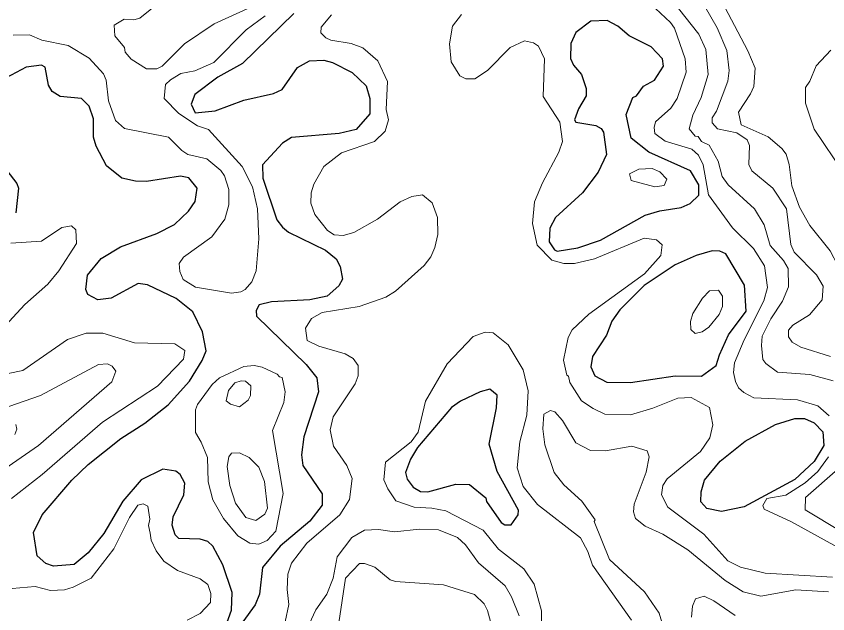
# Model space of a CAD drawing. Extents: x 763.2 to 816.8, y 7896.5 to 7952.7.
# Drawn here: x 782.278 to 785.309, y 7927.332 to 7929.564 of the extents above; entities that cross this region are included whole.
import ezdxf

# ---------------------------------------------------------------- set-up
doc = ezdxf.new("R2010")
doc.units = 0
doc.header["$LTSCALE"] = 0.064
doc.layers.add('1', color=7, linetype='Continuous', lineweight=25)
doc.layers.add('2', color=7, linetype='Continuous', lineweight=13)

msp = doc.modelspace()

# ---------------------------------------------------------------- linework, layer by layer
at = {"layer": '1'}
for points in [[(783.3142, 7929.5746), (783.1226, 7929.3879), (783.0312, 7929.3364), (782.9444, 7929.2718), (782.9311, 7929.2362), (782.9459, 7929.2032), (783.0202, 7929.2112), (783.128, 7929.2503), (783.238, 7929.2757), (783.2712, 7929.2904), (783.328, 7929.373), (783.3733, 7929.3976), (783.4263, 7929.3999), (783.4592, 7929.3918), (783.5317, 7929.3542), (783.5842, 7929.305), (783.5981, 7929.2572), (783.5977, 7929.1996), (783.5478, 7929.1417), (783.4832, 7929.1268), (783.3056, 7929.112), (783.2727, 7929.0908), (783.1971, 7929.0096), (783.1985, 7928.9592), (783.2514, 7928.804), (783.2721, 7928.776), (783.2951, 7928.7577), (783.4329, 7928.6902), (783.473, 7928.6582), (783.4877, 7928.6291), (783.496, 7928.5827), (783.4828, 7928.5568), (783.4392, 7928.5191), (783.3747, 7928.5055), (783.2314, 7928.4973), (783.1851, 7928.4864), (783.1742, 7928.4647), (783.1746, 7928.4435), (783.3607, 7928.2632), (783.4005, 7928.2132), (783.407, 7928.1618), (783.3519, 7927.9931), (783.3433, 7927.9257), (783.3485, 7927.8866), (783.4201, 7927.7808), (783.4204, 7927.738), (783.374, 7927.6788), (783.2638, 7927.585), (783.1975, 7927.5056), (783.1867, 7927.4057), (783.1705, 7927.3654), (783.1245, 7927.302)], [(783.0595, 7927.2831), (783.0814, 7927.3457), (783.0837, 7927.4114), (783.0494, 7927.5146), (783.0123, 7927.5844), (782.9931, 7927.6018), (782.9652, 7927.6113), (782.8844, 7927.6133), (782.8715, 7927.6268), (782.8601, 7927.6634), (782.8641, 7927.695), (782.9036, 7927.7773), (782.9074, 7927.8203), (782.8893, 7927.8531), (782.8731, 7927.8653), (782.8246, 7927.8731), (782.7438, 7927.8324), (782.6753, 7927.753), (782.6048, 7927.6327), (782.5466, 7927.5599), (782.494, 7927.517), (782.4163, 7927.51), (782.3887, 7927.5201), (782.3555, 7927.5484), (782.3426, 7927.6364), (782.374, 7927.7019), (782.4858, 7927.8311), (782.5461, 7927.8895), (782.6678, 7927.9866), (782.7581, 7928.0441), (782.8447, 7928.1125), (782.9253, 7928.2013), (782.9721, 7928.2782), (782.9864, 7928.3144), (782.9733, 7928.3859), (782.9369, 7928.4599), (782.8748, 7928.5106), (782.768, 7928.5611), (782.7333, 7928.5662), (782.6323, 7928.5111), (782.5826, 7928.5049), (782.5448, 7928.5244), (782.5381, 7928.5437), (782.5433, 7928.5966), (782.5945, 7928.6594), (782.6674, 7928.7029), (782.8032, 7928.7528), (782.8688, 7928.7871), (782.9213, 7928.8366), (782.9459, 7928.8723), (782.9536, 7928.9224), (782.9224, 7928.9609), (782.8913, 7928.9675), (782.7646, 7928.9465), (782.7229, 7928.9481), (782.6725, 7928.96), (782.6144, 7929.0054), (782.5761, 7929.0787), (782.5659, 7929.1131), (782.5657, 7929.1813), (782.5496, 7929.2283), (782.5213, 7929.2566), (782.4418, 7929.2651), (782.4116, 7929.2834), (782.3981, 7929.3069), (782.3851, 7929.3744), (782.372, 7929.3817), (782.315, 7929.3738), (782.2208, 7929.3244)], [(782.212, 7929.0258), (782.2795, 7928.9394), (782.2864, 7928.9216), (782.2767, 7928.8304)]]:
    msp.add_lwpolyline(points, dxfattribs=at)
for points in [[(784.6265, 7928.8218), (784.6819, 7928.8376), (784.7615, 7928.8495), (784.7953, 7928.8655), (784.8269, 7928.8958), (784.827, 7928.9346), (784.7959, 7928.9872), (784.6406, 7929.0561), (784.5749, 7929.1086), (784.5562, 7929.197), (784.581, 7929.2613), (784.5942, 7929.2674), (784.621, 7929.3033), (784.6611, 7929.3261), (784.6954, 7929.3777), (784.6919, 7929.4053), (784.6496, 7929.4507), (784.5666, 7929.4916), (784.5241, 7929.5268), (784.4845, 7929.5481), (784.4237, 7929.5461), (784.3673, 7929.5033), (784.3491, 7929.4632), (784.348, 7929.4067), (784.3595, 7929.3813), (784.3886, 7929.3465), (784.4065, 7929.2947), (784.4062, 7929.267), (784.3773, 7929.2182), (784.3624, 7929.177), (784.3679, 7929.1685), (784.4421, 7929.1566), (784.4623, 7929.145), (784.4709, 7929.1313), (784.4817, 7929.0485), (784.4517, 7928.9822), (784.3927, 7928.9047), (784.2913, 7928.8124), (784.2702, 7928.7728), (784.2687, 7928.7213), (784.288, 7928.6921), (784.2977, 7928.687), (784.3752, 7928.6993), (784.4598, 7928.7282)], [(784.7393, 7928.2215), (784.8371, 7928.2202), (784.8924, 7928.2594), (784.9041, 7928.3002), (784.9382, 7928.3744), (785.0039, 7928.4632), (784.9974, 7928.5597), (784.9284, 7928.677), (784.9052, 7928.6863), (784.8768, 7928.6878), (784.8174, 7928.6702), (784.7386, 7928.6356), (784.6225, 7928.5589), (784.5325, 7928.4682), (784.502, 7928.4253), (784.4824, 7928.3734), (784.4295, 7928.293), (784.4233, 7928.2545), (784.4387, 7928.2215), (784.4831, 7928.1973), (784.5721, 7928.1964)], [(784.0435, 7927.966), (784.0709, 7928.1016), (784.0742, 7928.1486), (784.0466, 7928.1719), (784.0102, 7928.1613), (783.9366, 7928.1262), (783.9037, 7928.1031), (783.776, 7927.9529), (783.7496, 7927.91), (783.7315, 7927.8599), (783.7373, 7927.8349), (783.7597, 7927.8054), (783.7879, 7927.789), (783.8147, 7927.7883), (783.9194, 7927.817), (783.97, 7927.8152), (784.0314, 7927.766), (784.0338, 7927.7517), (784.0894, 7927.6728), (784.1026, 7927.6647), (784.1258, 7927.665), (784.1521, 7927.7014), (784.1533, 7927.7195), (784.0743, 7927.864)], [(785.0003, 7927.9769), (785.114, 7928.0393), (785.1856, 7928.062), (785.2216, 7928.0621), (785.2578, 7928.0456), (785.2902, 7928.0125), (785.2939, 7927.9614), (785.2578, 7927.9011), (785.1855, 7927.8339), (784.9965, 7927.732), (784.912, 7927.714), (784.8575, 7927.7252), (784.8347, 7927.7506), (784.8357, 7927.7877), (784.8487, 7927.8311), (784.9062, 7927.9027)]]:
    msp.add_lwpolyline(points, close=True, dxfattribs=at)
at = {"layer": '2'}
for points in [[(784.8768, 7929.1846), (784.8929, 7929.21), (784.9352, 7929.3213), (784.9406, 7929.3614), (784.9322, 7929.4367), (784.8958, 7929.5205), (784.7537, 7929.7691)], [(785.1639, 7929.0111), (785.1528, 7929.0491), (785.1367, 7929.0706), (785.0861, 7929.114), (784.9855, 7929.1593), (784.975, 7929.2063), (785.0207, 7929.2743), (785.032, 7929.3014), (785.0377, 7929.3704), (785.0107, 7929.4357), (784.8999, 7929.6474)], [(783.1677, 7929.605), (783.017, 7929.5366), (782.9059, 7929.4611), (782.8227, 7929.3779), (782.8023, 7929.3683), (782.7644, 7929.3674), (782.7072, 7929.4038), (782.6848, 7929.4308), (782.6822, 7929.4475), (782.6465, 7929.4913), (782.6437, 7929.5316), (782.6803, 7929.554), (782.7165, 7929.5511), (782.7396, 7929.5576), (782.8226, 7929.6263)], [(783.8011, 7928.6335), (783.8259, 7928.6657), (783.8408, 7928.7001), (783.8518, 7928.7497), (783.8508, 7928.813), (783.8315, 7928.8668), (783.7947, 7928.8968), (783.7549, 7928.8915), (783.7118, 7928.8716), (783.6275, 7928.8067), (783.5382, 7928.7572), (783.4987, 7928.7459), (783.4648, 7928.748), (783.4399, 7928.7641), (783.3924, 7928.824), (783.3778, 7928.8665), (783.3793, 7928.9045), (783.3888, 7928.9368), (783.4266, 7929.0032), (783.4931, 7929.0541), (783.6158, 7929.0962), (783.656, 7929.1346), (783.6685, 7929.178), (783.6588, 7929.2161), (783.6637, 7929.3212), (783.6278, 7929.3976), (783.5716, 7929.4458), (783.5283, 7929.4624), (783.4523, 7929.475), (783.4335, 7929.4834), (783.4159, 7929.5019), (783.416, 7929.5235), (783.4557, 7929.5701)], [(783.941, 7929.5704), (783.9074, 7929.5278), (783.8955, 7929.4614), (783.9023, 7929.394), (783.9344, 7929.3418), (783.9563, 7929.3311), (783.9907, 7929.3311), (784.0379, 7929.3615), (784.1223, 7929.4474), (784.1755, 7929.4722), (784.2102, 7929.4648), (784.2287, 7929.4521), (784.2501, 7929.4056), (784.2455, 7929.2643), (784.3075, 7929.1683), (784.3179, 7929.0969), (784.3045, 7929.0564), (784.2426, 7928.9421), (784.2139, 7928.8708), (784.2061, 7928.7899), (784.2234, 7928.7096), (784.2776, 7928.6536), (784.323, 7928.641), (784.3627, 7928.6406), (784.438, 7928.6583), (784.6234, 7928.7358), (784.6688, 7928.7294), (784.6907, 7928.7105), (784.6857, 7928.6709), (784.6246, 7928.6023), (784.4159, 7928.4511), (784.354, 7928.3925), (784.3392, 7928.364), (784.3213, 7928.2799), (784.3343, 7928.2238), (784.3409, 7928.2202), (784.3455, 7928.1966), (784.3893, 7928.1273), (784.4319, 7928.0987), (784.4763, 7928.0785), (784.5714, 7928.076), (784.6556, 7928.0998), (784.7485, 7928.1376), (784.7979, 7928.1406), (784.8665, 7928.103), (784.8797, 7928.0382), (784.8687, 7927.9892), (784.8334, 7927.9385), (784.7083, 7927.8364), (784.6931, 7927.8114), (784.6877, 7927.7762), (784.7113, 7927.731), (784.8457, 7927.6293), (784.9352, 7927.5302), (784.9832, 7927.5062), (785.0746, 7927.4837), (785.3269, 7927.469)], [(784.6656, 7929.1698), (784.7228, 7929.2215), (784.7467, 7929.257), (784.7793, 7929.3549), (784.7761, 7929.4055), (784.7367, 7929.5199), (784.7219, 7929.5413), (784.665, 7929.5929)], [(784.7508, 7929.5938), (784.8272, 7929.4969), (784.8529, 7929.4399), (784.8617, 7929.3462), (784.8354, 7929.2603), (784.8043, 7929.1945), (784.7915, 7929.1439), (784.8132, 7929.1167), (784.8242, 7929.1148), (784.8375, 7929.097), (784.866, 7929.083), (784.8995, 7929.0235), (784.9138, 7928.9663), (784.9363, 7928.9343), (785.0354, 7928.8446), (785.0714, 7928.7847), (785.094, 7928.7084), (785.1428, 7928.6521), (785.1606, 7928.6225), (785.1624, 7928.5542), (785.1391, 7928.5002), (785.0965, 7928.4346), (785.0641, 7928.3694), (785.0608, 7928.335), (785.0659, 7928.2828), (785.0769, 7928.2667), (785.1215, 7928.2349), (785.2414, 7928.2264), (785.3286, 7928.2024)], [(782.2662, 7929.4933), (782.3273, 7929.495), (782.3734, 7929.4752), (782.4713, 7929.4555), (782.5499, 7929.4076), (782.603, 7929.3495), (782.6131, 7929.3256), (782.622, 7929.249), (782.6486, 7929.1744), (782.6821, 7929.1448), (782.8467, 7929.1132), (782.896, 7929.0626), (782.9185, 7929.0485), (782.9899, 7929.0316), (783.042, 7928.9879), (783.0557, 7928.9687), (783.072, 7928.9177), (783.072, 7928.8599), (783.0569, 7928.806), (783.0078, 7928.741), (782.9025, 7928.6643), (782.8866, 7928.6406), (782.8887, 7928.6104), (782.9013, 7928.5815), (782.9467, 7928.5522), (783.0812, 7928.5306), (783.116, 7928.535), (783.1325, 7928.5434), (783.1581, 7928.5729), (783.1738, 7928.6128), (783.1839, 7928.7327), (783.1788, 7928.8453), (783.1599, 7928.9272), (783.1216, 7929.0031), (782.996, 7929.1417), (782.955, 7929.1545), (782.8854, 7929.2007), (782.83, 7929.2573), (782.8356, 7929.3093), (782.8538, 7929.3274), (782.8923, 7929.3502), (782.9452, 7929.361), (783.0159, 7929.3919), (783.1367, 7929.5137), (783.2079, 7929.5654)], [(785.3204, 7929.4377), (785.2652, 7929.379), (785.2418, 7929.3221), (785.225, 7929.2982), (785.2253, 7929.2391), (785.2579, 7929.1422), (785.3693, 7928.978)], [(785.016, 7929.0821), (785.0076, 7929.1029), (784.9685, 7929.1286), (784.8973, 7929.1434), (784.8772, 7929.1657), (784.8768, 7929.1846)], [(784.8262, 7929.0451), (784.8014, 7929.0683), (784.7017, 7929.0979), (784.6631, 7929.1261), (784.6598, 7929.1484), (784.6656, 7929.1698)], [(785.3185, 7928.2933), (785.2084, 7928.3285), (785.1757, 7928.347), (785.1615, 7928.367), (785.1623, 7928.3915), (785.1779, 7928.4109), (785.2408, 7928.4493), (785.2873, 7928.5052), (785.2921, 7928.5561), (785.2661, 7928.5981), (785.1826, 7928.6837), (785.171, 7928.7114), (785.1548, 7928.8447), (785.1037, 7928.9227), (785.0248, 7928.9875), (785.0144, 7929.011), (785.016, 7929.0821)], [(785.314, 7928.0716), (785.2713, 7928.1088), (785.1954, 7928.1311), (785.0331, 7928.1392), (784.9954, 7928.1585), (784.9759, 7928.1769), (784.9635, 7928.1996), (784.9572, 7928.234), (784.9603, 7928.2702), (784.9959, 7928.3551), (785.0705, 7928.501), (785.0836, 7928.5509), (785.0719, 7928.6322), (785.0317, 7928.6969), (784.9534, 7928.7743), (784.8638, 7928.8978), (784.8439, 7929.0098), (784.8262, 7929.0451)], [(785.3463, 7928.6338), (785.3174, 7928.6877), (785.242, 7928.7831), (785.2026, 7928.8513), (785.1743, 7928.9309), (785.1639, 7929.0111)], [(782.2576, 7928.7162), (782.3714, 7928.7244), (782.4474, 7928.775), (782.4835, 7928.7816), (782.5002, 7928.7663), (782.5032, 7928.715), (782.4368, 7928.614), (782.3954, 7928.564), (782.3096, 7928.4877), (782.221, 7928.3919)], [(783.3805, 7928.4359), (783.4199, 7928.4579), (783.5585, 7928.4796), (783.6584, 7928.5148), (783.6938, 7928.5375), (783.8011, 7928.6335)], [(783.2825, 7927.3019), (783.2955, 7927.3669), (783.2892, 7927.4229), (783.2924, 7927.4806), (783.3058, 7927.522), (783.3636, 7927.5959), (783.4861, 7927.7023), (783.5228, 7927.7595), (783.5319, 7927.8376), (783.5127, 7927.8857), (783.4621, 7927.958), (783.4502, 7928.0201), (783.4616, 7928.0686), (783.543, 7928.1908), (783.5551, 7928.2216), (783.5551, 7928.2604), (783.5365, 7928.2859), (783.5059, 7928.3036), (783.408, 7928.3314), (783.3639, 7928.3526), (783.3579, 7928.3993), (783.3805, 7928.4359)], [(782.2479, 7928.2298), (782.3023, 7928.2411), (782.4693, 7928.357), (782.5387, 7928.3811), (782.6011, 7928.3809), (782.7198, 7928.345), (782.8694, 7928.3413), (782.9075, 7928.316), (782.9018, 7928.283), (782.8058, 7928.1822), (782.6001, 7928.0475), (782.3747, 7927.853), (782.2602, 7927.7631)], [(784.2389, 7927.2652), (784.2389, 7927.3439), (784.2122, 7927.4431), (784.173, 7927.5), (784.0785, 7927.5737), (784.0213, 7927.645), (783.882, 7927.7165), (783.83, 7927.727), (783.7643, 7927.7304), (783.6954, 7927.7548), (783.6651, 7927.7989), (783.6511, 7927.8324), (783.6574, 7927.8992), (783.7524, 7927.975), (783.7783, 7928.0107), (783.8067, 7928.1266), (783.8873, 7928.2659), (783.9844, 7928.3677), (784.0297, 7928.3838), (784.0585, 7928.3822), (784.1156, 7928.3366), (784.1716, 7928.2439), (784.1895, 7928.165), (784.1847, 7928.0743), (784.1584, 7927.975), (784.1489, 7927.8772), (784.1714, 7927.8081), (784.2242, 7927.7402), (784.3855, 7927.6161), (784.4124, 7927.5656), (784.43, 7927.5144), (784.5753, 7927.3084)], [(782.1523, 7927.8177), (782.361, 7927.9604), (782.6352, 7928.1991), (782.6491, 7928.2384), (782.6362, 7928.2574), (782.6183, 7928.2656), (782.585, 7928.2639), (782.3687, 7928.1475), (782.2503, 7928.1066)], [(784.3178, 7928.0539), (784.2897, 7928.0866), (784.2737, 7928.0912), (784.2487, 7928.0776), (784.2439, 7928.0236), (784.2518, 7927.9636)], [(782.2764, 7928.0389), (782.2797, 7928.0217), (782.2719, 7928.0019)], [(785.312, 7927.4143), (785.1896, 7927.4212), (785.059, 7927.3983), (784.9931, 7927.4141), (784.9254, 7927.4562), (784.7861, 7927.5707), (784.6921, 7927.6299), (784.6261, 7927.6602), (784.5905, 7927.6884), (784.5825, 7927.7129), (784.5857, 7927.7417), (784.6304, 7927.8616), (784.6415, 7927.919), (784.6338, 7927.9413), (784.5763, 7927.9584), (784.479, 7927.9412), (784.423, 7927.9423), (784.3674, 7927.9703), (784.3178, 7928.0539)], [(784.2518, 7927.9636), (784.2868, 7927.8599), (784.3233, 7927.8135), (784.3901, 7927.7531), (784.4403, 7927.6833), (784.4366, 7927.6767), (784.4933, 7927.5353), (784.6239, 7927.414), (784.6792, 7927.3341), (784.7188, 7927.2019)], [(785.3675, 7927.5689), (785.1731, 7927.6756), (785.0711, 7927.7234), (785.066, 7927.7369), (785.0813, 7927.7632), (785.1525, 7927.7756), (785.224, 7927.8218), (785.271, 7927.8633), (785.3115, 7927.9186)], [(785.3461, 7927.8724), (785.2256, 7927.7667), (785.224, 7927.7211), (785.3591, 7927.6402)], [(782.2622, 7927.4272), (782.3479, 7927.4339), (782.405, 7927.4192), (782.4583, 7927.4215), (782.4908, 7927.4315), (782.5575, 7927.4657), (782.6422, 7927.5753), (782.7003, 7927.6917), (782.7313, 7927.7381), (782.7511, 7927.7435), (782.7696, 7927.7344), (782.7763, 7927.6864), (782.7714, 7927.6624), (782.7781, 7927.6337), (782.7814, 7927.6078), (782.7997, 7927.5669), (782.8295, 7927.5293), (782.8794, 7927.4945), (782.9647, 7927.4632), (782.9932, 7927.4418), (783.0046, 7927.4083), (783.0027, 7927.3739), (782.9647, 7927.3339), (782.9161, 7927.308)], [(784.1565, 7927.3241), (784.1274, 7927.3958), (784.1035, 7927.4364), (784.0044, 7927.5225), (783.9561, 7927.5904), (783.9256, 7927.6178), (783.855, 7927.6461), (783.7837, 7927.6479), (783.6899, 7927.6381), (783.6307, 7927.6467), (783.5783, 7927.6446), (783.5307, 7927.6168), (783.4766, 7927.5457), (783.4615, 7927.4657), (783.4381, 7927.4058), (783.3971, 7927.3466), (783.355, 7927.2593)], [(783.4831, 7927.2986), (783.5076, 7927.4648), (783.5593, 7927.5197)], [(783.5593, 7927.5197), (783.5789, 7927.5196), (783.6174, 7927.5062), (783.6742, 7927.4593), (783.6947, 7927.4528), (783.8734, 7927.4409)], [(783.8734, 7927.4409), (783.9896, 7927.4042), (784.0258, 7927.3696), (784.0382, 7927.3443), (784.0492, 7927.3037)], [(784.7995, 7927.3203), (784.8029, 7927.3611), (784.8145, 7927.3882), (784.8469, 7927.3979), (784.8826, 7927.3804), (784.9627, 7927.3257)]]:
    msp.add_lwpolyline(points, dxfattribs=at)
for points in [[(784.6623, 7928.9266), (784.6975, 7928.9321), (784.707, 7928.956), (784.681, 7928.9838), (784.6529, 7928.9955), (784.6032, 7928.9934), (784.5683, 7928.9755), (784.5741, 7928.9508)], [(784.8407, 7928.5112), (784.8674, 7928.5385), (784.9006, 7928.5418), (784.9159, 7928.5185), (784.9158, 7928.4803), (784.9028, 7928.4499), (784.8639, 7928.4029), (784.8394, 7928.3855), (784.813, 7928.3795), (784.7971, 7928.3944), (784.796, 7928.4246), (784.8042, 7928.4543)], [(783.2346, 7928.0165), (783.2768, 7928.121), (783.2823, 7928.1612), (783.2713, 7928.2154), (783.2609, 7928.2172), (783.2527, 7928.2279), (783.1956, 7928.2537), (783.1668, 7928.2593), (783.1275, 7928.2558), (783.0371, 7928.214), (783.0092, 7928.1882), (782.9547, 7928.1145), (782.9474, 7928.094), (782.9472, 7928.0089), (782.9689, 7927.9738), (782.9914, 7927.9159), (782.9947, 7927.8252), (783.0113, 7927.7582), (783.0516, 7927.6879), (783.1049, 7927.6235), (783.1498, 7927.5966), (783.1831, 7927.5923), (783.2154, 7927.6064), (783.2473, 7927.6409), (783.274, 7927.7818)], [(783.1109, 7928.1052), (783.0774, 7928.1155), (783.0611, 7928.1281), (783.0704, 7928.1667), (783.0937, 7928.1949), (783.1175, 7928.2031), (783.1336, 7928.2018), (783.1539, 7928.1834), (783.1524, 7928.1483), (783.1436, 7928.1307)], [(783.1834, 7927.8803), (783.1472, 7927.9162), (783.1121, 7927.934), (783.0819, 7927.9317), (783.0719, 7927.9185), (783.0656, 7927.883), (783.0752, 7927.8114), (783.0968, 7927.745), (783.1354, 7927.6924), (783.1728, 7927.6811), (783.2061, 7927.705), (783.2167, 7927.7267), (783.2051, 7927.8271)]]:
    msp.add_lwpolyline(points, close=True, dxfattribs=at)

doc.saveas('drawing.dxf')
